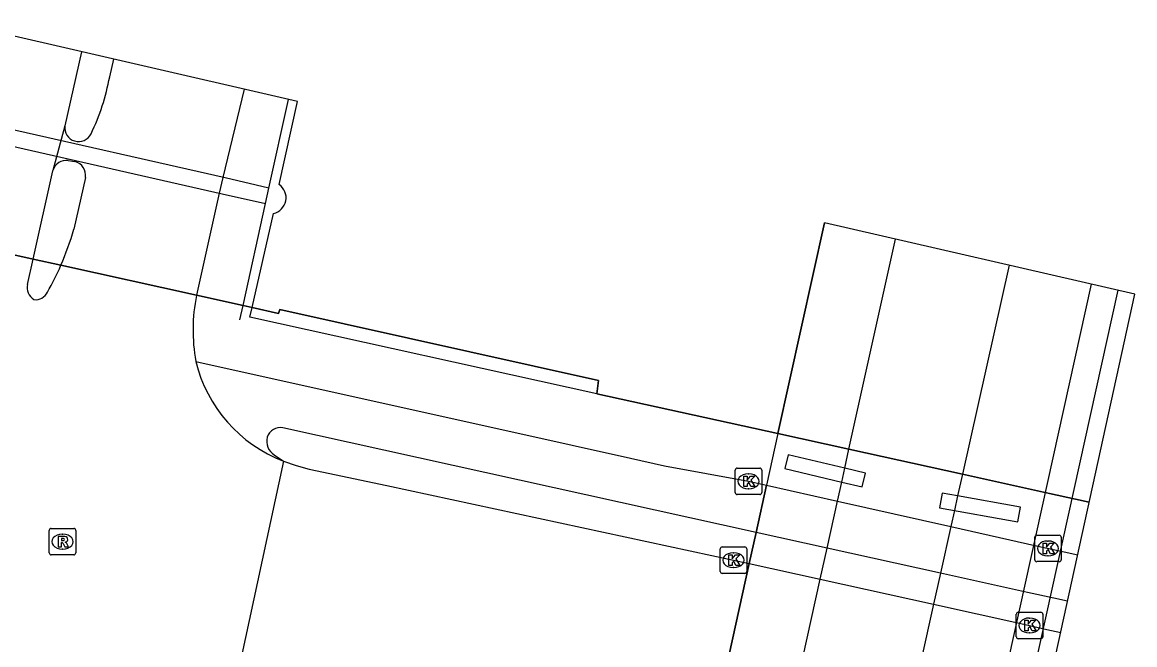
# Model space of a CAD drawing. Extents: x 161771 to 163125, y 382479 to 383177.
# Drawn here: x 163083.42 to 163125.44, y 382860.96 to 382884.48 of the extents above; entities that cross this region are included whole.
import ezdxf

# ---------------------------------------------------------------- set-up
doc = ezdxf.new("R2010")
doc.units = 0
for name, color, linetype in [('IMGEO_Dek', 7, 'Continuous'), ('IMGEO_Fietspad_gesloten', 7, 'Continuous'), ('IMGEO_Fietspad_open', 7, 'Continuous'), ('IMGEO_Hek', 7, 'Continuous'), ('IMGEO_Kademuur', 7, 'Continuous'), ('IMGEO_Kolk', 7, 'Continuous'), ('IMGEO_Pijler', 7, 'Continuous'), ('IMGEO_Rijbaan_lokaal_gesloten', 7, 'Continuous'), ('IMGEO_Rijbaan_lokaal_open', 7, 'Continuous'), ('IMGEO_Rijbaan_regionaal_gesloten', 7, 'Continuous'), ('IMGEO_Rioolput', 7, 'Continuous'), ('IMGEO_Verkeerseiland_gesloten', 7, 'Continuous'), ('IMGEO_Voetpad_gesloten', 7, 'Continuous'), ('IMGEO_Waterloop', 7, 'Continuous')]:
    doc.layers.add(name, color=color, linetype=linetype)

msp = doc.modelspace()

# ---------------------------------------------------------------- linework, layer by layer
at = {"layer": 'IMGEO_Dek'}
for points in [[(163093.814, 382881.481), (163080.805, 382884.475), (163080.805, 382884.475), (163080.082, 382881.211)], [(163093.119, 382878.341), (163093.814, 382881.481)], [(163079.881, 382880.144), (163079.046, 382876.582), (163079.44, 382876.495), (163081.514, 382876.037), (163083.917, 382875.506), (163090.124, 382874.134), (163091.756, 382873.773), (163092.1, 382873.697), (163092.903, 382877.253)]]:
    msp.add_lwpolyline(points, dxfattribs=at)
msp.add_lwpolyline([(163120.278, 382850.642), (163125.436, 382874.202), (163113.712, 382876.901), (163111.955, 382868.934), (163111.524, 382866.98), (163111.132, 382865.201), (163110.872, 382864.021), (163109.356, 382857.146), (163109.108, 382856.02), (163108.723, 382854.273), (163108.495, 382853.241), (163108.985, 382853.133), (163111.173, 382852.65), (163118.753, 382850.978), (163119.742, 382850.76)], close=True, dxfattribs=at)
msp.add_arc((163092.777, 382877.844), 0.604, 282.0763, 55.4659, dxfattribs=at)
at = {"layer": 'IMGEO_Fietspad_gesloten'}
for points in [[(163085.65, 382883.36), (163085.027, 382880.564)], [(163083.822, 382875.527), (163084.569, 382878.855), (163084.575, 382878.877)]]:
    msp.add_lwpolyline(points, dxfattribs=at)
at = {"layer": 'IMGEO_Fietspad_open'}
for points in [[(163089.97, 382871.663), (163104.188, 382868.496), (163106.394, 382868.004), (163107.67, 382867.72), (163110.848, 382867.131), (163111.524, 382866.98), (163114.206, 382866.379), (163118.487, 382865.419), (163121.773, 382864.683), (163122.764, 382864.465), (163123.28, 382864.352)], [(163122.896, 382862.599), (163122.378, 382862.714), (163121.387, 382862.933), (163118.095, 382863.661), (163113.815, 382864.608), (163111.132, 382865.201), (163093.264, 382869.153)], [(163092.929, 382868.129), (163093.283, 382867.893)]]:
    msp.add_lwpolyline(points, dxfattribs=at)
for centre, radius, start, end in [((163093.167, 382868.639), 0.523, 79.2874, 162.072), ((163093.267, 382868.646), 0.617, 165.5377, 236.8232)]:
    msp.add_arc(centre, radius, start, end, dxfattribs=at)
at = {"layer": 'IMGEO_Hek'}
for points in [[(163091.756, 382873.773), (163092.605, 382877.633), (163092.731, 382878.205), (163093.469, 382881.56)], [(163111.955, 382868.934), (163113.712, 382876.901)], [(163091.637, 382873.233), (163091.756, 382873.773)], [(163093.095, 382873.474), (163092.1, 382873.697)], [(163093.144, 382873.625), (163093.095, 382873.474)], [(163105.179, 382870.936), (163093.144, 382873.625)], [(163105.115, 382870.442), (163105.179, 382870.936)], [(163111.955, 382868.934), (163105.115, 382870.442)], [(163111.955, 382868.934), (163111.524, 382866.98)], [(163114.64, 382868.342), (163111.955, 382868.934)], [(163118.928, 382867.396), (163114.64, 382868.342)], [(163122.211, 382866.672), (163118.928, 382867.396)], [(163111.132, 382865.201), (163111.524, 382866.98)], [(163123.203, 382866.454), (163122.211, 382866.672)], [(163123.715, 382866.341), (163123.203, 382866.454)], [(163110.872, 382864.021), (163111.132, 382865.201)], [(163109.356, 382857.146), (163110.872, 382864.021)]]:
    msp.add_lwpolyline(points, dxfattribs=at)
at = {"layer": 'IMGEO_Kademuur'}
for points in [[(163092.1, 382873.697), (163091.756, 382873.773), (163089.997, 382874.162), (163084.874, 382875.294), (163083.822, 382875.527), (163081.514, 382876.037), (163079.44, 382876.495), (163079.046, 382876.582)], [(163105.115, 382870.442), (163092.017, 382873.33), (163092.1, 382873.697)], [(163092.1, 382873.697), (163093.095, 382873.474), (163093.144, 382873.625), (163105.179, 382870.936), (163105.115, 382870.442)]]:
    msp.add_lwpolyline(points, dxfattribs=at)
at = {"layer": 'IMGEO_Kolk'}
for p, q in [((163110.347, 382866.704), (163110.347, 382867.556)), ((163110.422, 382867.63), (163111.274, 382867.63)), ((163110.835, 382867.41), (163110.86, 382867.41)), ((163111.348, 382867.556), (163111.348, 382866.704)), ((163111.274, 382866.63), (163110.422, 382866.63)), ((163110.858, 382866.85), (163110.833, 382866.85)), ((163121.658, 382864.169), (163121.658, 382865.021)), ((163121.733, 382865.095), (163122.585, 382865.095)), ((163122.146, 382864.875), (163122.171, 382864.875)), ((163122.659, 382865.021), (163122.659, 382864.169)), ((163109.78, 382863.726), (163109.78, 382864.578)), ((163109.855, 382864.652), (163110.707, 382864.652)), ((163110.268, 382864.432), (163110.293, 382864.432)), ((163110.781, 382864.578), (163110.781, 382863.726)), ((163122.585, 382864.095), (163121.733, 382864.095)), ((163122.169, 382864.315), (163122.144, 382864.315)), ((163110.707, 382863.652), (163109.855, 382863.652)), ((163110.291, 382863.872), (163110.266, 382863.872)), ((163120.963, 382861.258), (163120.963, 382862.11)), ((163121.038, 382862.184), (163121.89, 382862.184)), ((163121.451, 382861.964), (163121.476, 382861.964)), ((163121.964, 382862.11), (163121.964, 382861.258)), ((163121.89, 382861.184), (163121.038, 382861.184)), ((163121.474, 382861.404), (163121.449, 382861.404))]:
    msp.add_line(p, q, dxfattribs=at)
for points in [[(163110.347, 382866.704), (163110.347, 382867.556)], [(163110.422, 382867.63), (163111.274, 382867.63)], [(163111.348, 382867.556), (163111.348, 382866.704)], [(163110.668, 382867.33), (163110.791, 382867.33), (163110.791, 382867.179), (163110.921, 382867.33), (163111.085, 382867.33), (163110.939, 382867.179), (163111.092, 382866.93), (163110.94, 382866.93), (163110.855, 382867.094), (163110.791, 382867.027), (163110.791, 382866.93), (163110.668, 382866.93), (163110.668, 382867.33)], [(163111.274, 382866.63), (163110.422, 382866.63)], [(163121.658, 382864.169), (163121.658, 382865.021)], [(163121.733, 382865.095), (163122.585, 382865.095)], [(163122.659, 382865.021), (163122.659, 382864.169)], [(163109.78, 382863.726), (163109.78, 382864.578)], [(163109.855, 382864.652), (163110.707, 382864.652)], [(163110.781, 382864.578), (163110.781, 382863.726)], [(163121.979, 382864.795), (163122.102, 382864.795), (163122.102, 382864.644), (163122.232, 382864.795), (163122.396, 382864.795), (163122.25, 382864.644), (163122.403, 382864.395), (163122.251, 382864.395), (163122.166, 382864.559), (163122.102, 382864.492), (163122.102, 382864.395), (163121.979, 382864.395), (163121.979, 382864.795)], [(163110.101, 382864.352), (163110.224, 382864.352), (163110.224, 382864.201), (163110.354, 382864.352), (163110.518, 382864.352), (163110.372, 382864.201), (163110.525, 382863.952), (163110.373, 382863.952), (163110.288, 382864.116), (163110.224, 382864.049), (163110.224, 382863.952), (163110.101, 382863.952), (163110.101, 382864.352)], [(163122.585, 382864.095), (163121.733, 382864.095)], [(163110.707, 382863.652), (163109.855, 382863.652)], [(163120.963, 382861.258), (163120.963, 382862.11)], [(163121.038, 382862.184), (163121.89, 382862.184)], [(163121.284, 382861.884), (163121.407, 382861.884), (163121.407, 382861.733), (163121.537, 382861.884), (163121.701, 382861.884), (163121.555, 382861.733), (163121.708, 382861.484), (163121.556, 382861.484), (163121.471, 382861.648), (163121.407, 382861.581), (163121.407, 382861.484), (163121.284, 382861.484), (163121.284, 382861.884)], [(163121.964, 382862.11), (163121.964, 382861.258)], [(163121.89, 382861.184), (163121.038, 382861.184)]]:
    msp.add_lwpolyline(points, dxfattribs=at)
for centre, start, end in [((163110.424, 382867.554), 91.552, 178.448), ((163110.424, 382867.554), 91.552, 178.448), ((163111.272, 382867.554), 1.552, 88.448), ((163111.272, 382867.554), 1.552, 88.448), ((163110.424, 382866.706), 181.552, 268.448), ((163110.424, 382866.706), 181.552, 268.448), ((163111.272, 382866.706), 271.552, 358.448), ((163111.272, 382866.706), 271.552, 358.448), ((163121.735, 382865.019), 91.552, 178.448), ((163121.735, 382865.019), 91.552, 178.448), ((163122.583, 382865.019), 1.552, 88.448), ((163122.583, 382865.019), 1.552, 88.448), ((163109.857, 382864.576), 91.552, 178.448), ((163109.857, 382864.576), 91.552, 178.448), ((163110.705, 382864.576), 1.552, 88.448), ((163110.705, 382864.576), 1.552, 88.448), ((163121.735, 382864.171), 181.552, 268.448), ((163121.735, 382864.171), 181.552, 268.448), ((163122.583, 382864.171), 271.552, 358.448), ((163122.583, 382864.171), 271.552, 358.448), ((163109.857, 382863.728), 181.552, 268.448), ((163109.857, 382863.728), 181.552, 268.448), ((163110.705, 382863.728), 271.552, 358.448), ((163110.705, 382863.728), 271.552, 358.448), ((163121.04, 382862.108), 91.552, 178.448), ((163121.04, 382862.108), 91.552, 178.448), ((163121.888, 382862.108), 1.552, 88.448), ((163121.888, 382862.108), 1.552, 88.448), ((163121.04, 382861.26), 181.552, 268.448), ((163121.04, 382861.26), 181.552, 268.448), ((163121.888, 382861.26), 271.552, 358.448), ((163121.888, 382861.26), 271.552, 358.448)]:
    msp.add_arc(centre, 0.0765, start, end, dxfattribs=at)
for centre, major_axis, ratio, start_param, end_param in [((163110.834, 382867.13), (-0.387, 0.002), 0.722429, 4.712389, 7.853982), ((163110.859, 382867.13), (-0.39, 0.002), 0.717154, 1.570796, 4.712389), ((163122.145, 382864.595), (-0.387, 0.002), 0.722429, 4.712389, 7.853982), ((163122.17, 382864.595), (-0.39, 0.002), 0.717154, 1.570796, 4.712389), ((163110.267, 382864.152), (-0.387, 0.002), 0.722429, 4.712389, 7.853982), ((163110.292, 382864.152), (-0.39, 0.002), 0.717154, 1.570796, 4.712389), ((163121.45, 382861.684), (-0.387, 0.002), 0.722429, 4.712389, 7.853982), ((163121.475, 382861.684), (-0.39, 0.002), 0.717154, 1.570796, 4.712389)]:
    msp.add_ellipse(centre, major_axis=major_axis, ratio=ratio, start_param=start_param, end_param=end_param, dxfattribs=at)
at = {"layer": 'IMGEO_Pijler'}
for points in [[(163082.49, 382880.538), (163080.43, 382880.995), (163080.298, 382880.396), (163082.367, 382879.948), (163090.97, 382877.991), (163092.605, 382877.633), (163092.731, 382878.205), (163091.075, 382878.592)], [(163114.481, 382867.624), (163112.345, 382868.128), (163112.222, 382867.609), (163114.366, 382867.104), (163115.138, 382866.922), (163115.26, 382867.44)], [(163118.746, 382866.578), (163118.161, 382866.684), (163118.061, 382866.131), (163121.021, 382865.597), (163121.121, 382866.149)]]:
    msp.add_lwpolyline(points, close=True, dxfattribs=at)
at = {"layer": 'IMGEO_Rijbaan_lokaal_gesloten'}
for points in [[(163086.718, 382882.412), (163086.871, 382883.079)], [(163091.802, 382881.944), (163090.992, 382878.611), (163090.848, 382878.018), (163089.997, 382874.162)], [(163085.027, 382880.564), (163084.575, 382878.877)], [(163085.156, 382879.246), (163085.403, 382879.209)], [(163085.801, 382878.605), (163085.363, 382876.653)], [(163081.514, 382876.037), (163083.822, 382875.527)], [(163083.608, 382874.572), (163083.822, 382875.527)], [(163084.874, 382875.294), (163089.997, 382874.162)], [(163089.997, 382874.162), (163089.995, 382874.152)], [(163093.283, 382867.893), (163091.667, 382860.411)]]:
    msp.add_lwpolyline(points, dxfattribs=at)
for centre, radius, start, end in [((163078.072, 382884.047), 8.799, 334.5133, 349.2894), ((163085.544, 382880.489), 0.523, 171.7336, 334.1669), ((163085.075, 382878.731), 0.521, 81.0666, 163.7736), ((163085.284, 382878.697), 0.525, 349.8807, 76.8843), ((163074.61, 382879.755), 11.192, 336.5105, 343.9097), ((163074.271, 382879.942), 11.577, 330.7211, 336.3298), ((163084.168, 382874.471), 0.569, 169.7914, 236.6298), ((163083.913, 382874.499), 0.506, 263.4702, 334.3737), ((163096.545, 382872.842), 6.679, 168.686, 190.1631), ((163095.243, 382872.956), 5.43, 193.7813, 248.8354)]:
    msp.add_arc(centre, radius, start, end, dxfattribs=at)
at = {"layer": 'IMGEO_Rijbaan_lokaal_open'}
msp.add_lwpolyline([(163093.283, 382867.893), (163093.765, 382867.729), (163094.253, 382867.592), (163097.181, 382866.968), (163110.281, 382864.151), (163110.872, 382864.021), (163113.554, 382863.429), (163117.832, 382862.485), (163121.128, 382861.757), (163122.119, 382861.537), (163122.638, 382861.422)], dxfattribs=at)
at = {"layer": 'IMGEO_Rijbaan_regionaal_gesloten'}
for points in [[(163111.173, 382852.65), (163111.403, 382853.691), (163111.787, 382855.428), (163112.052, 382856.631), (163113.554, 382863.429), (163113.815, 382864.608), (163114.206, 382866.379), (163114.366, 382867.104), (163114.481, 382867.624), (163114.64, 382868.342), (163116.394, 382876.283)], [(163120.69, 382875.294), (163118.928, 382867.396), (163118.746, 382866.578), (163118.623, 382866.03), (163118.487, 382865.419), (163118.095, 382863.661), (163117.832, 382862.485), (163117.364, 382860.385), (163116.34, 382855.691), (163116.07, 382854.482), (163115.685, 382852.76), (163115.451, 382851.706)], [(163118.597, 382851.012), (163123.799, 382874.579)], [(163124.792, 382874.35), (163119.599, 382850.791)]]:
    msp.add_lwpolyline(points, dxfattribs=at)
at = {"layer": 'IMGEO_Rioolput'}
for p, q in [((163084.436, 382864.426), (163084.436, 382865.278)), ((163084.511, 382865.352), (163085.363, 382865.352)), ((163085.437, 382865.278), (163085.437, 382864.426)), ((163084.924, 382865.132), (163084.949, 382865.132)), ((163084.947, 382864.572), (163084.922, 382864.572)), ((163085.363, 382864.352), (163084.511, 382864.352))]:
    msp.add_line(p, q, dxfattribs=at)
for points in [[(163084.436, 382864.426), (163084.436, 382865.278)], [(163084.511, 382865.352), (163085.363, 382865.352)], [(163085.437, 382865.278), (163085.437, 382864.426)], [(163085.025, 382865.05), (163084.773, 382865.052), (163084.773, 382864.652)], [(163084.951, 382864.971), (163084.897, 382864.971), (163084.897, 382864.89)], [(163084.897, 382864.89), (163084.949, 382864.89)], [(163084.773, 382864.652), (163084.897, 382864.652), (163084.897, 382864.814), (163084.908, 382864.814)], [(163084.955, 382864.785), (163085.026, 382864.652), (163085.166, 382864.652), (163085.101, 382864.778)], [(163085.363, 382864.352), (163084.511, 382864.352)]]:
    msp.add_lwpolyline(points, dxfattribs=at)
for centre, radius, start, end in [((163084.513, 382865.276), 0.0765, 91.552, 178.448), ((163084.513, 382865.276), 0.0765, 91.552, 178.448), ((163085.361, 382865.276), 0.0765, 1.552, 88.448), ((163085.361, 382865.276), 0.0765, 1.552, 88.448), ((163084.933, 382865.079), 0.19, 274.7715, 282.9687), ((163084.957, 382864.875), 0.0964, 77.0061, 93.1865), ((163084.971, 382864.932), 0.0378, 276.6634, 79.6772), ((163085.024, 382864.94), 0.109, 350.3612, 89.416), ((163085.022, 382864.94), 0.112, 277.5842, 350.9817), ((163085.006, 382864.725), 0.108, 29.5134, 73.7905), ((163084.513, 382864.428), 0.0765, 181.552, 268.448), ((163084.513, 382864.428), 0.0765, 181.552, 268.448), ((163084.907, 382864.761), 0.0533, 26.0293, 88.6989), ((163085.361, 382864.428), 0.0765, 271.552, 358.448), ((163085.361, 382864.428), 0.0765, 271.552, 358.448)]:
    msp.add_arc(centre, radius, start, end, dxfattribs=at)
for centre, major_axis, ratio, start_param, end_param in [((163084.923, 382864.852), (-0.387, 0.002), 0.722429, 4.712389, 7.853982), ((163084.948, 382864.852), (-0.39, 0.002), 0.717154, 1.570796, 4.712389)]:
    msp.add_ellipse(centre, major_axis=major_axis, ratio=ratio, start_param=start_param, end_param=end_param, dxfattribs=at)
at = {"layer": 'IMGEO_Verkeerseiland_gesloten'}
msp.add_lwpolyline([(163083.822, 382875.527), (163084.874, 382875.294)], dxfattribs=at)
at = {"layer": 'IMGEO_Voetpad_gesloten'}
for points in [[(163089.997, 382874.162), (163091.756, 382873.773), (163092.1, 382873.697)], [(163105.115, 382870.442), (163111.955, 382868.934), (163114.64, 382868.342), (163118.928, 382867.396), (163122.211, 382866.672), (163123.203, 382866.454), (163123.715, 382866.341)]]:
    msp.add_lwpolyline(points, dxfattribs=at)
at = {"layer": 'IMGEO_Waterloop'}
msp.add_lwpolyline([(163083.822, 382875.527), (163084.874, 382875.294)], dxfattribs=at)

doc.saveas('drawing.dxf')
